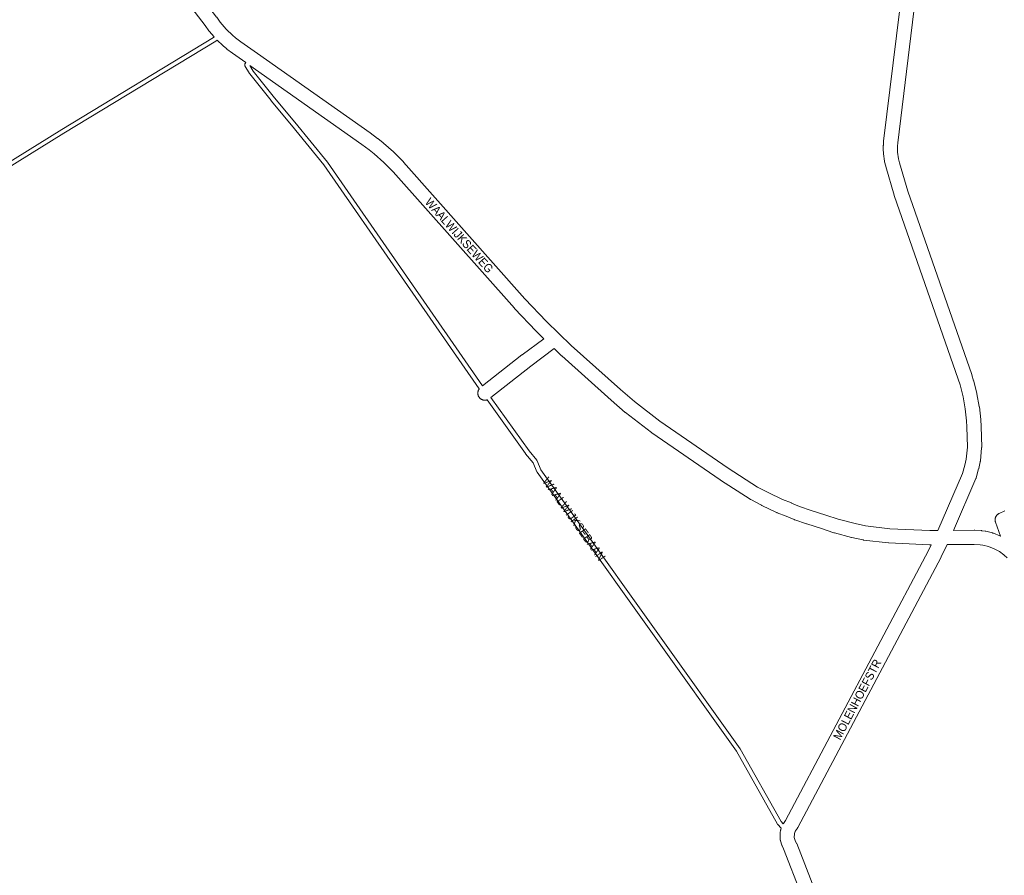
# Model space of a CAD drawing. Header units: metres. Extents: x 123819 to 142731, y 393440 to 405763.
# Tile 305 of 346: x 136393 to 137295, y 400634 to 401419. Entities that reach past the tile are written whole.
import ezdxf
from ezdxf.enums import TextEntityAlignment as Align

# ---------------------------------------------------------------- set-up
doc = ezdxf.new("R2010")
doc.units = ezdxf.units.M
doc.header["$MEASUREMENT"] = 0
for name, color, linetype, lineweight in [('gs-anno-wegen algemeen tekst', 7, 'Continuous', 0), ('gs-knt-paden', 7, 'Continuous', 0), ('gs-knt-wegen algemeen', 7, 'Continuous', 0)]:
    doc.layers.add(name, color=color, linetype=linetype, lineweight=lineweight)
doc.styles.add('Style-Arial', font='arial.ttf')

msp = doc.modelspace()

# ---------------------------------------------------------------- linework, layer by layer
at = {"layer": 'gs-knt-paden', "color": 7, "linetype": 'Continuous', "flags": 128}
for points in [[(136280.32, 401224.44), (136431.54, 401318.21), (136431.56, 401318.22), (136570.53, 401402.54), (136571.24, 401403.11)], [(136573.96, 401400.15), (136572.97, 401399.33), (136572.89, 401399.28), (136572.82, 401399.22), (136572.74, 401399.17), (136433.65, 401314.78), (136282.43, 401221.02)], [(136814.23, 401080.38), (136671.9, 401285.72), (136642.23, 401322.24), (136623.54, 401344.58), (136623.51, 401344.61), (136603.85, 401369.24), (136603.79, 401369.31), (136603.74, 401369.39), (136603.69, 401369.47), (136599.51, 401376.55), (136599.46, 401376.63), (136599.42, 401376.72), (136599.38, 401376.81), (136599.35, 401376.89), (136599.32, 401376.98), (136599.29, 401377.08), (136599.27, 401377.17), (136599.26, 401377.26), (136599.24, 401377.36), (136599.23, 401377.45), (136599.23, 401377.55), (136599.23, 401377.64), (136599.24, 401377.74), (136599.25, 401377.83), (136599.26, 401377.92), (136599.28, 401378.02), (136599.3, 401378.11), (136599.33, 401378.2), (136599.36, 401378.29), (136599.4, 401378.38), (136599.44, 401378.46), (136599.48, 401378.55), (136599.53, 401378.63), (136599.58, 401378.71), (136600.18, 401379.59)], [(136603.96, 401376.93), (136607.08, 401371.64), (136626.64, 401347.14), (136645.33, 401324.8), (136645.34, 401324.78), (136675.07, 401288.2), (136675.12, 401288.14), (136675.16, 401288.07), (136817.28, 401083.04)], [(136824.78, 401072.38), (136859.84, 401023.41), (136866.84, 401014.92), (136866.9, 401014.85), (136866.95, 401014.77), (136867, 401014.69), (136867.05, 401014.61), (136867.09, 401014.52), (136867.13, 401014.44), (136870.69, 401006.18), (136902.37, 400961.9), (136902.37, 400961.9), (137053.17, 400750.45), (137053.21, 400750.39), (137053.25, 400750.33), (137053.29, 400750.27), (137090.81, 400683.58), (137092.72, 400681.66)], [(137090.98, 400677.7), (137087.76, 400680.94), (137087.7, 400681.01), (137087.64, 400681.08), (137087.58, 400681.15), (137087.53, 400681.22), (137087.48, 400681.29), (137087.44, 400681.37), (137049.84, 400748.2), (136899.1, 400959.56), (136867.29, 401004.02), (136867.24, 401004.09), (136867.2, 401004.16), (136867.16, 401004.24), (136867.12, 401004.32), (136867.08, 401004.4), (136863.56, 401012.59), (136856.69, 401020.91), (136856.65, 401020.96), (136856.61, 401021.01), (136821.38, 401070.23)]]:
    msp.add_lwpolyline(points, dxfattribs=at)
at = {"layer": 'gs-knt-wegen algemeen', "color": 7, "linetype": 'Continuous', "flags": 128}
for points in [[(136250.86, 401872.01), (136250.89, 401871.95), (136250.95, 401871.85), (136299.18, 401780.95), (136301.22, 401777.25), (136306.32, 401769.12), (136315.72, 401756.49), (136573.51, 401421.25), (136573.63, 401421.08), (136576.89, 401416.56), (136582.34, 401410.16), (136582.54, 401409.92)], [(136571.24, 401403.11), (136566.8, 401408.32), (136566.63, 401408.53), (136566.47, 401408.74), (136563.12, 401413.4), (136305.37, 401748.59), (136305.31, 401748.67), (136295.72, 401761.56), (136295.58, 401761.77), (136295.44, 401761.98), (136290.1, 401770.48), (136290, 401770.64), (136289.91, 401770.8), (136287.75, 401774.71), (136287.7, 401774.8), (136243.58, 401857.96)], [(137234.51, 400950.5), (137257.12, 401002.83), (137259.25, 401010.31), (137260.51, 401015.96), (137261.58, 401027.05), (137261.14, 401045.42), (137260.81, 401050.96), (137259.55, 401062.14), (137257.55, 401073.16), (137254.77, 401084.07), (137253.13, 401089.37), (137194.54, 401257.65), (137194.45, 401257.95), (137186.74, 401284.15), (137186.69, 401284.31), (137186.65, 401284.47), (137185.66, 401288.59), (137185.62, 401288.8), (137185.58, 401289.01), (137185.55, 401289.22), (137184.65, 401295.79), (137184.61, 401296.08), (137184.59, 401296.38), (137184.44, 401299.69), (137184.43, 401299.89), (137184.43, 401300.08), (137184.48, 401303.4), (137184.49, 401303.6), (137184.5, 401303.79), (137184.75, 401307.1), (137184.78, 401307.4), (137202.43, 401451.43)], [(137215.33, 401449.62), (137197.72, 401305.97), (137197.5, 401303.01), (137197.46, 401300.09), (137197.58, 401297.27), (137198.4, 401291.31), (137199.27, 401287.67), (137206.89, 401261.78), (137265.47, 401093.54), (137265.54, 401093.33), (137267.26, 401087.76), (137267.31, 401087.6), (137267.35, 401087.44), (137270.22, 401076.15), (137270.27, 401075.94), (137270.32, 401075.72), (137272.4, 401064.26), (137272.44, 401064.04), (137272.47, 401063.81), (137273.76, 401052.24), (137273.78, 401052.07), (137273.79, 401051.91), (137274.14, 401046.09), (137274.15, 401045.86), (137274.61, 401026.98), (137274.61, 401026.72), (137274.6, 401026.45), (137274.58, 401026.19), (137273.43, 401014.31), (137273.4, 401014.05), (137273.36, 401013.78), (137273.31, 401013.52), (137271.92, 401007.29), (137271.88, 401007.11), (137271.83, 401006.93), (137269.53, 400998.86), (137269.44, 400998.59), (137269.35, 400998.32), (137269.24, 400998.06), (137248.74, 400950.61)], [(136582.54, 401409.92), (136588.03, 401404.66), (136590.95, 401402.21), (136595.72, 401398.67), (136610.93, 401387.94)], [(136582.54, 401409.92), (136582.54, 401409.92), (136582.54, 401409.92)], [(136582.54, 401409.92), (136582.54, 401409.92), (136582.54, 401409.92)], [(136600.18, 401379.59), (136588.15, 401388.07), (136588.02, 401388.17), (136583.03, 401391.87), (136582.88, 401391.99), (136582.74, 401392.11), (136579.49, 401394.83), (136579.32, 401394.98), (136579.15, 401395.13), (136573.96, 401400.15)], [(136610.93, 401387.94), (136610.93, 401387.94), (136610.94, 401387.94)], [(136610.93, 401387.94), (136610.93, 401387.94), (136610.94, 401387.94)], [(136610.94, 401387.94), (136714.16, 401315.12), (136714.29, 401315.03), (136721.03, 401310.03), (136721.22, 401309.88), (136726.06, 401305.99), (136726.3, 401305.79), (136735.6, 401297.56), (136735.75, 401297.42), (136735.9, 401297.27), (136744.65, 401288.46), (136744.77, 401288.33), (136744.89, 401288.2), (136856.04, 401163.04), (136875.73, 401142.19), (136898.56, 401120.27), (136898.56, 401120.27), (136898.57, 401120.27)], [(136817.28, 401083.04), (136853.36, 401111.49), (136853.51, 401111.6), (136873.41, 401126.38), (136866.6, 401132.91), (136866.37, 401133.14), (136846.51, 401154.17), (136846.37, 401154.32), (136735.28, 401279.42), (136726.81, 401287.95), (136717.79, 401295.93), (136713.17, 401299.64), (136706.59, 401304.53), (136603.96, 401376.93)], [(137228.4, 400937.43), (137227.15, 400937.42), (137226.98, 400937.42), (137226.81, 400937.43), (137189.6, 400939.09), (137189.37, 400939.1), (137189.14, 400939.12), (137166.37, 400941.77), (137166.15, 400941.8), (137165.93, 400941.84), (137165.71, 400941.88), (137155.71, 400944.1), (137155.46, 400944.16), (137139.64, 400948.32), (137139.45, 400948.38), (137139.25, 400948.44), (137127.75, 400952.25), (137114.3, 400956.55), (137114.16, 400956.6), (137103.29, 400960.35), (137103.08, 400960.43), (137102.87, 400960.51), (137095.51, 400963.63), (137087.1, 400966.82), (137086.84, 400966.92), (137086.59, 400967.04), (137073.13, 400973.52), (137072.95, 400973.61), (137062.92, 400978.83), (137062.65, 400978.98), (137062.38, 400979.14), (137035.18, 400996.77), (137035.03, 400996.87), (136972.27, 401040.17), (136972.13, 401040.27), (136971.99, 401040.37), (136948.29, 401058.61), (136948.15, 401058.72), (136948.01, 401058.83), (136935.05, 401070), (136934.94, 401070.09), (136889.78, 401110.66), (136889.62, 401110.8), (136882.93, 401117.23), (136861.35, 401101.2), (136824.78, 401072.38)], [(136898.57, 401120.27), (136943.6, 401079.82), (136956.37, 401068.82), (136979.8, 401050.79), (137042.34, 401007.64), (137069.2, 400990.24), (137078.87, 400985.21), (137091.99, 400978.89), (137100.24, 400975.76), (137100.47, 400975.67), (137107.74, 400972.59), (137118.34, 400968.93), (137131.75, 400964.64), (137131.82, 400964.62), (137143.16, 400960.86), (137158.65, 400956.78), (137168.21, 400954.66), (137190.41, 400952.08), (137227.22, 400950.44), (137234.51, 400950.5)], [(136821.38, 401070.23), (136821.18, 401070.17), (136820.87, 401070.09), (136820.55, 401070.03), (136820.24, 401069.98), (136819.92, 401069.94), (136819.6, 401069.93), (136819.28, 401069.93), (136818.96, 401069.94), (136818.64, 401069.97), (136818.33, 401070.01), (136818.01, 401070.08), (136817.7, 401070.15), (136817.4, 401070.24), (136817.1, 401070.35), (136816.8, 401070.47), (136816.51, 401070.61), (136816.23, 401070.75), (136815.95, 401070.92), (136815.69, 401071.09), (136815.43, 401071.28), (136815.18, 401071.48), (136814.94, 401071.7), (136814.72, 401071.92), (136814.5, 401072.16), (136814.3, 401072.4), (136814.11, 401072.66), (136813.93, 401072.92), (136813.76, 401073.2), (136813.61, 401073.48), (136813.47, 401073.77), (136813.35, 401074.06), (136813.24, 401074.36), (136813.14, 401074.67), (136813.07, 401074.98), (136813, 401075.29), (136812.95, 401075.61), (136812.92, 401075.92), (136812.9, 401076.24), (136812.9, 401076.56), (136812.92, 401076.88), (136812.95, 401077.2), (136812.99, 401077.52), (136813.05, 401077.83), (136813.13, 401078.14), (136813.22, 401078.45), (136813.32, 401078.75), (136813.45, 401079.04), (136813.58, 401079.33), (136813.73, 401079.62), (136813.89, 401079.89), (136814.07, 401080.16), (136814.23, 401080.38)], [(137092.72, 400681.66), (137092.72, 400681.67), (137092.88, 400681.91), (137094.73, 400684.62), (137225.81, 400932.04), (137228.4, 400937.43)], [(137242.91, 400937.54), (137237.48, 400926.28), (137237.37, 400926.06), (137106.07, 400678.2), (137105.95, 400677.99), (137105.82, 400677.78), (137105.69, 400677.57), (137103.94, 400675.03), (137103.56, 400674.31)], [(137294.98, 400928.1), (137290.81, 400931.1), (137286.05, 400933.71), (137281, 400935.69), (137275.64, 400937.04), (137273.16, 400937.42), (137267.67, 400937.74), (137242.91, 400937.54)], [(137294.99, 400928.09), (137294.98, 400928.1), (137294.98, 400928.1)], [(137294.99, 400928.09), (137294.98, 400928.1), (137294.98, 400928.1)], [(137297.97, 400925.38), (137295.24, 400927.86), (137294.99, 400928.09)], [(137109.31, 400617.06), (137093.07, 400658.49), (137091.8, 400661.32), (137091.71, 400661.54), (137091.62, 400661.77), (137091.54, 400662.01), (137090.3, 400665.89), (137090.22, 400666.17), (137090.16, 400666.44), (137090.1, 400666.72), (137090.06, 400667.01), (137090.02, 400667.29), (137089.9, 400668.68), (137089.89, 400668.9), (137089.88, 400669.13), (137089.88, 400669.35), (137089.93, 400672.6), (137089.93, 400672.85), (137089.95, 400673.11), (137089.98, 400673.36), (137090.02, 400673.61), (137090.33, 400675.42), (137090.39, 400675.69), (137090.45, 400675.96), (137090.53, 400676.23), (137090.98, 400677.7)], [(137103.56, 400674.3), (137103.44, 400673.92), (137103.09, 400672.78), (137102.94, 400671.89), (137102.9, 400669.49), (137102.93, 400669.15), (137103.84, 400666.3), (137105.01, 400663.67), (137105.14, 400663.39), (137121.49, 400621.65), (137121.55, 400621.49), (137121.61, 400621.33), (137122.68, 400618.09), (137122.74, 400617.9), (137122.8, 400617.72), (137124.27, 400612.2)], [(137103.56, 400674.31), (137103.56, 400674.3)], [(137103.56, 400674.31), (137103.56, 400674.3)], [(137103.56, 400674.3), (137103.56, 400674.3), (137103.56, 400674.3)]]:
    msp.add_lwpolyline(points, dxfattribs=at)
msp.add_lwpolyline([(137248.74, 400950.61), (137267.78, 400950.76), (137267.99, 400950.76), (137268.21, 400950.75), (137274.21, 400950.4), (137274.51, 400950.38), (137274.81, 400950.34), (137277.91, 400949.87), (137278.22, 400949.81), (137278.52, 400949.75), (137284.59, 400948.22), (137284.86, 400948.14), (137285.12, 400948.06), (137285.38, 400947.96), (137291.2, 400945.67), (137291.46, 400945.57), (137291.71, 400945.45), (137291.93, 400945.33), (137287.28, 400958.05), (137287.18, 400958.35), (137287.09, 400958.65), (137287.02, 400958.96), (137286.96, 400959.27), (137286.92, 400959.58), (137286.89, 400959.89), (137286.88, 400960.21), (137286.89, 400960.52), (137286.9, 400960.83), (137286.94, 400961.15), (137286.99, 400961.46), (137287.05, 400961.76), (137287.13, 400962.07), (137287.22, 400962.37), (137287.33, 400962.66), (137287.45, 400962.95), (137287.59, 400963.24), (137287.74, 400963.51), (137287.9, 400963.78), (137288.07, 400964.04), (137288.26, 400964.3), (137288.46, 400964.54), (137288.67, 400964.77), (137288.89, 400965), (137289.12, 400965.21), (137289.37, 400965.41), (137289.62, 400965.6), (137289.88, 400965.77), (137290.15, 400965.93), (137290.42, 400966.08), (137290.7, 400966.22), (137295.71, 400968.49, -0.384553)], format="xyb", dxfattribs=at)

# ---------------------------------------------------------------- texts
at = {"layer": 'gs-anno-wegen algemeen tekst', "color": 7, "style": 'Style-Arial', "width": 0.909091}
for s, rotation, p in [('WAALWIJKSEWEG', 311.74311, (136795.84, 401221.03)), ('WAALWIJKSEBAAN', 305.40793, (136900.99, 400960.99)), ('MOLENHOEFSTR', 62.1203, (137160.56, 400795.58))]:
    msp.add_text(s, height=7.7, rotation=rotation, dxfattribs=at).set_placement(p, align=Align.MIDDLE_CENTER)

doc.saveas('drawing.dxf')
